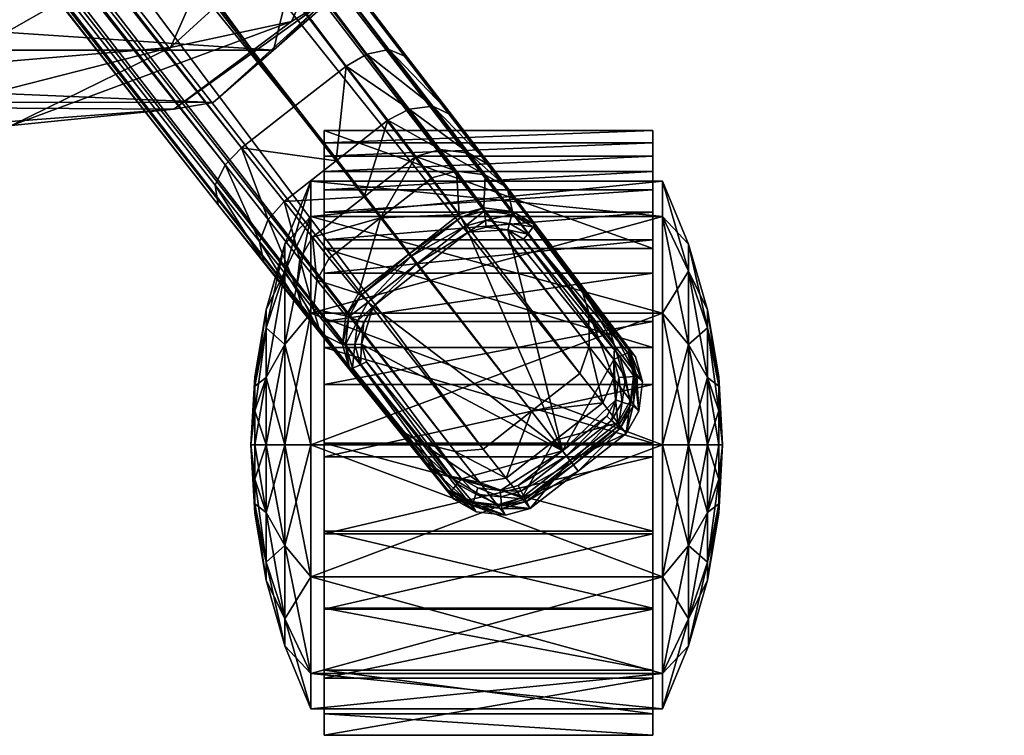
# Model space of a CAD drawing. Header units: inches. Extents: x 82 to 767, y -5 to 263.
# Tile 580 of 1056: x 646.95 to 650.03, y 76.56 to 78.81. Entities that reach past the tile are written whole.
import ezdxf

# ---------------------------------------------------------------- set-up
doc = ezdxf.new("R2010")
doc.units = ezdxf.units.IN
doc.header["$MEASUREMENT"] = 0
for name, color, linetype in [('A-FURN-3-COLLECTION-SEAT-BASE', 254, 'Continuous'), ('A-FURN-3-COLLECTION-SEAT-CASTER', 250, 'Continuous'), ('A-FURN-3-COLLECTION-SEAT-CUSHION', 12, 'Continuous')]:
    doc.layers.add(name, color=color, linetype=linetype)

# ---------------------------------------------------------------- blocks, each defined once
blk = doc.blocks.new('HCCE-LTUS-LA5XC-3D-3')
at = {"layer": 'A-FURN-3-COLLECTION-SEAT-BASE'}
mesh = blk.add_polyface(dxfattribs=at)
corners = [(-2.7089, -7.1316, 17.4314), (-2.6825, -7.1316, 17.5411), (-2.6805, -5.8437, 17.486), (-2.7067, -5.8437, 17.3769), (-1.3979, -5.8586, 17.5247), (-1.4144, -5.8586, 17.4137), (-1.4213, -7.1466, 17.4678), (-1.4048, -7.1466, 17.5794), (-1.3093, -0.767, 11.869), (-1.5515, -0.4969, 11.869), (-1.5515, -0.4969, 9.31), (-1.3093, -0.767, 9.31), (-1.5881, -0.5215, 9.2142), (-1.337, -0.8049, 9.2142), (-10.361, -7.6387, 4.1484), (-1.6472, -0.976, 7.4592), (-1.6558, -1.0843, 7.5418), (-1.5142, -1.0517, 7.5948), (-1.6522, -1.1055, 7.5942), (-1.5136, -1.0397, 7.5405), (-10.3699, -7.7653, 4.2669), (-10.3981, -7.5739, 4.1196), (-1.5655, -0.8311, 7.4151), (-1.6729, -1.105, 8.7922), (-1.4464, -0.955, 9.0677), (-1.5655, -0.8311, 9.0687), (-1.5509, -0.9093, 9.0372), (-1.5704, -1.0024, 8.967), (-1.5704, -1.0024, 8.967), (-1.5028, -0.9711, 9.0097), (-1.3667, -1.042, 8.8701), (-1.5142, -1.0516, 8.8406), (-1.3667, -1.042, 7.5946), (-1.5308, -1.0371, 8.8778), (-1.4464, -0.955, 7.4151), (-1.3696, -1.0426, 7.5404), (-1.5267, -0.9634, 7.4328), (-1.4087, -1.0275, 8.9347), (-1.3099, -1.0219, 8.9808), (-1.4464, -0.955, 9.0677), (-1.2845, -0.7321, 11.9698), (-1.5165, -0.4734, 11.9698), (-10.5261, -7.4101, 4.1196), (-1.7578, -0.6354, 7.4151), (-1.7578, -0.6354, 9.0687), (-1.5655, -0.8311, 9.0687), (-1.7555, -0.1818, 9.2142), (-1.8662, -0.3834, 9.0687), (-1.8662, -0.3834, 9.0687), (-1.3561, -0.622, 3.4781), (-1.5078, -0.4675, 3.4781), (-1.5934, -0.2687, 3.4781), (-1.3561, -0.622, 7.4151), (-1.5078, -0.4675, 7.4151), (-1.8662, -0.3835, 7.4151), (-1.5934, -0.2687, 7.4151)]
mesh.append_faces([[corners[k] for k in face] for face in [(24, 25, 26), (27, 28, 29), (26, 27, 29), (23, 33, 28), (22, 34, 36), (36, 15, 22), (29, 39, 24), (29, 24, 26), (23, 31, 33)]])
mesh.append_faces([[corners[k] for k in face] for face in [(44, 13, 12), (44, 47, 48)]], dxfattribs={"vtx0": -1})
mesh.append_faces([[corners[k] for k in face] for face in [(44, 25, 13)]], dxfattribs={"vtx0": -1, "vtx1": -1, "vtx2": -1})
mesh.append_faces([[corners[k] for k in face] for face in [(0, 1, 2), (2, 3, 0), (4, 5, 3), (3, 2, 4), (5, 6, 0), (0, 3, 5), (6, 7, 1), (1, 0, 6), (7, 4, 2), (2, 1, 7), (8, 9, 10), (11, 10, 12), (12, 13, 11), (14, 15, 16), (17, 18, 16), (16, 19, 17), (16, 18, 20), (21, 22, 15), (20, 18, 23), (30, 31, 17), (17, 32, 30), (31, 23, 18), (18, 17, 31), (34, 35, 19), (19, 36, 34), (32, 17, 19), (19, 35, 32), (15, 36, 19), (19, 16, 15), (29, 28, 33), (33, 37, 29), (38, 39, 29), (29, 37, 38), (31, 30, 37), (37, 33, 31), (40, 41, 9), (42, 43, 22), (44, 45, 25), (25, 24, 13), (44, 12, 46), (49, 50, 51), (34, 22, 52), (22, 43, 53), (53, 52, 22), (43, 54, 55), (55, 53, 43), (52, 53, 50), (50, 49, 52)]], dxfattribs={"vtx2": -1})
mesh = blk.add_polyface(dxfattribs=at)
corners = [(-10.8635, -7.9284, 2.02), (-10.987, -7.7703, 2.02), (-10.8738, -7.6819, 3.525), (-1.5509, -0.9093, 9.0372), (-11.2776, -8.3358, 4.5306), (-11.1698, -8.335, 4.491), (-1.5704, -1.0024, 8.967), (-1.6558, -1.0843, 7.5418), (-10.3458, -7.7081, 4.2062), (-10.361, -7.6387, 4.1484), (-1.5655, -0.8311, 9.0687), (-11.3609, -8.3067, 4.5466), (-1.5655, -0.8311, 9.0687), (-10.3699, -7.7653, 4.2669), (-11.0853, -8.3086, 4.4413), (-1.6729, -1.105, 8.7922), (-1.5704, -1.0024, 8.967), (-1.6472, -0.976, 7.4592), (-10.3981, -7.5739, 4.1196), (-10.8077, -7.6302, 3.7745), (-10.6952, -7.5422, 3.9671), (-10.568, -7.7049, 3.9671), (-10.6814, -7.792, 3.7745), (-10.5331, -7.7714, 3.9937), (-10.6593, -7.8683, 3.7791), (-10.7481, -7.8428, 3.525), (-10.5236, -7.8452, 4.0499), (-10.5524, -7.906, 4.1098), (-1.5655, -0.8311, 7.4151), (-10.5261, -7.4101, 4.1196), (-1.7578, -0.6354, 9.0687), (-11.4794, -8.155, 4.5466), (-1.933, -0.3403, 9.0372), (-2.0266, -0.3232, 8.967), (-11.5792, -7.8111, 4.491), (-11.606, -7.9154, 4.5306), (-2.1347, -0.3713, 7.5418), (-2.0312, -0.4043, 7.4592), (-10.7079, -7.1946, 4.1484), (-10.7716, -7.1631, 4.2062), (-1.8662, -0.3834, 9.0687), (-1.8662, -0.3834, 9.0687), (-11.5979, -8.0033, 4.5466), (-10.8329, -7.1727, 4.2669), (-2.153, -0.3599, 7.5942), (-2.0266, -0.3232, 8.967), (-2.1604, -0.3792, 8.7922), (-11.5331, -7.7354, 4.4413), (-1.8662, -0.3835, 7.4151), (-10.654, -7.2463, 4.1196), (-10.9341, -7.4685, 3.7745), (-10.8223, -7.3796, 3.9671), (-11.0029, -7.4286, 3.7791), (-10.8783, -7.3296, 3.9937), (-10.9476, -7.3025, 4.0499), (-11.0135, -7.3158, 4.1098), (-1.7578, -0.6354, 7.4151)]
mesh.append_faces([[corners[k] for k in face] for face in [(41, 35, 42), (33, 47, 34)]], dxfattribs={"vtx0": -1})
mesh.append_faces([[corners[k] for k in face] for face in [(10, 4, 12), (6, 14, 16)]], dxfattribs={"vtx0": -1, "vtx1": -1})
mesh.append_faces([[corners[k] for k in face] for face in [(41, 40, 35), (33, 45, 47)]], dxfattribs={"vtx1": -1, "vtx2": -1})
mesh.append_faces([[corners[k] for k in face] for face in [(0, 1, 2), (3, 4, 5), (5, 6, 3), (7, 8, 9), (10, 11, 4), (4, 3, 12), (13, 8, 7), (6, 5, 14), (14, 15, 16), (17, 9, 18), (19, 20, 21), (21, 22, 19), (21, 23, 24), (24, 22, 21), (2, 19, 22), (22, 25, 2), (18, 9, 23), (23, 21, 18), (26, 23, 9), (9, 8, 26), (8, 13, 27), (15, 14, 13), (28, 18, 29), (18, 21, 20), (20, 29, 18), (11, 10, 30), (30, 31, 11), (32, 33, 34), (34, 35, 32), (36, 37, 38), (38, 39, 36), (40, 32, 35), (43, 44, 36), (36, 39, 43), (45, 46, 47), (37, 48, 49), (49, 38, 37), (19, 50, 51), (51, 20, 19), (52, 53, 51), (50, 19, 2), (49, 51, 53), (53, 38, 49), (54, 39, 38), (38, 53, 54), (55, 43, 39), (46, 44, 43), (43, 47, 46), (48, 56, 29), (29, 49, 48), (49, 29, 20), (20, 51, 49), (42, 31, 30), (30, 41, 42)]], dxfattribs={"vtx2": -1})
mesh = blk.add_polyface(dxfattribs=at)
corners = [(-11.1106, -7.6122, 2.02), (-10.9996, -7.521, 3.525), (-10.8738, -7.6819, 3.525), (-10.987, -7.7703, 2.02), (-11.1592, -7.4712, 3.5388), (-11.0692, -7.4818, 3.5262), (-11.1802, -7.5731, 2.0196), (-11.27, -7.5627, 2.0187), (-11.2358, -7.4931, 3.5732), (-11.3469, -7.5849, 2.0175), (-11.0932, -7.4183, 3.7992), (-10.9476, -7.3025, 4.0499), (-10.8783, -7.3296, 3.9937), (-11.0029, -7.4286, 3.7791), (-10.8223, -7.3796, 3.9671), (-10.9341, -7.4685, 3.7745), (-11.1705, -7.4406, 3.8396), (-11.0135, -7.3158, 4.1098), (-10.7716, -7.1631, 4.2062), (-11.7346, -7.8994, 2.0215), (-11.7547, -7.9113, 4.0419), (-11.7216, -7.8849, 4.1967), (-11.6366, -7.8174, 4.3498), (-11.5331, -7.7354, 4.4413), (-10.8329, -7.1727, 4.2669), (-11.3445, -7.5936, 1.9974), (-11.2708, -7.5722, 1.9987), (-11.2705, -7.6013, 1.9717), (-11.3337, -7.6194, 1.9706), (-11.1842, -7.5821, 1.9998), (-11.1948, -7.6101, 1.9726), (-11.1173, -7.6196, 2.0003), (-11.1375, -7.6424, 1.9731), (-11.7278, -7.9048, 2.0013), (-11.7068, -7.922, 1.9747), (-11.3248, -7.638, 1.9623), (-11.2694, -7.622, 1.9635), (-11.2016, -7.6299, 1.9646), (-11.1512, -7.6582, 1.9651), (-10.9948, -7.7764, 2.0003), (-11.0184, -7.7948, 1.9731), (-11.0346, -7.8074, 1.9651), (-11.6909, -7.9352, 1.9664)]
mesh.append_faces([[corners[k] for k in face] for face in [(0, 1, 2), (2, 3, 0), (4, 5, 6), (6, 7, 4), (8, 4, 7), (7, 9, 8), (5, 1, 0), (0, 6, 5), (10, 11, 12), (12, 13, 10), (14, 15, 13), (16, 17, 11), (11, 10, 16), (2, 1, 15), (4, 10, 13), (13, 5, 4), (8, 16, 10), (10, 4, 8), (15, 1, 5), (5, 13, 15), (18, 11, 17), (8, 9, 19), (19, 20, 8), (20, 21, 16), (16, 8, 20), (22, 17, 16), (16, 21, 22), (23, 24, 17), (17, 22, 23), (25, 26, 27), (27, 28, 25), (26, 29, 30), (30, 27, 26), (29, 31, 32), (32, 30, 29), (33, 25, 28), (9, 7, 26), (26, 25, 9), (7, 6, 29), (29, 26, 7), (6, 0, 31), (31, 29, 6), (34, 28, 35), (28, 27, 36), (36, 35, 28), (27, 30, 37), (37, 36, 27), (30, 32, 38), (38, 37, 30), (25, 33, 19), (19, 9, 25), (39, 40, 32), (32, 31, 39), (40, 41, 38), (38, 32, 40), (3, 39, 31), (31, 0, 3), (42, 35, 36), (36, 37, 38)]], dxfattribs={"vtx2": -1})
mesh = blk.add_polyface(dxfattribs=at)
corners = [(-11.8055, -8.0738, 4.1709), (-11.7941, -7.9817, 4.1036), (-11.7733, -7.9696, 2.0203), (-11.784, -8.0617, 2.0192), (-11.7842, -8.1512, 4.2102), (-11.7623, -8.1388, 2.0187), (-11.7547, -7.9113, 4.0419), (-11.7346, -7.8994, 2.0215), (-11.7722, -8.0473, 4.3172), (-11.7032, -7.9925, 4.4416), (-11.6813, -7.892, 4.4), (-11.761, -7.9552, 4.2565), (-11.6366, -7.8174, 4.3498), (-11.7216, -7.8849, 4.1967), (-11.751, -8.1247, 4.349), (-11.6895, -8.0758, 4.4601), (-11.5331, -7.7354, 4.4413), (-11.5792, -7.8111, 4.491), (-11.606, -7.9154, 4.5306), (-11.5979, -8.0033, 4.5466), (-11.73, -8.1224, 1.9719), (-11.6192, -8.2642, 1.9719), (-11.6405, -8.2808, 1.9986), (-11.7545, -8.1349, 1.9986), (-11.7753, -8.0609, 1.9991), (-11.7479, -8.0586, 1.9724), (-11.765, -7.972, 2.0001), (-11.7389, -7.9802, 1.9735), (-11.7278, -7.9048, 2.0013), (-11.7068, -7.922, 1.9747), (-11.3337, -7.6194, 1.9706), (-11.7116, -8.1131, 1.9636), (-11.6033, -8.2518, 1.9636), (-11.3248, -7.638, 1.9623), (-11.6909, -7.9352, 1.9664), (-11.6472, -8.2861, 2.0187), (-11.7274, -8.0569, 1.9641), (-11.7192, -7.9864, 1.9652), (-11.2694, -7.622, 1.9635), (-11.1512, -7.6582, 1.9651), (-11.6668, -8.3014, 4.2102), (-11.6334, -8.2753, 4.349), (-11.5714, -8.2269, 4.4601), (-11.4794, -8.155, 4.5466)]
mesh.append_faces([[corners[k] for k in face] for face in [(32, 36, 34), (32, 34, 38), (32, 38, 39)]], dxfattribs={"vtx0": -1, "vtx1": -1, "vtx2": -1})
mesh.append_faces([[corners[k] for k in face] for face in [(0, 1, 2), (2, 3, 0), (4, 0, 3), (3, 5, 4), (1, 6, 7), (7, 2, 1), (8, 9, 10), (10, 11, 8), (12, 13, 11), (11, 10, 12), (14, 15, 9), (9, 8, 14), (0, 8, 11), (11, 1, 0), (16, 12, 10), (10, 17, 16), (4, 14, 8), (8, 0, 4), (9, 18, 17), (17, 10, 9), (13, 6, 1), (1, 11, 13), (15, 19, 18), (18, 9, 15), (20, 21, 22), (22, 23, 20), (23, 24, 25), (25, 20, 23), (24, 26, 27), (27, 25, 24), (26, 28, 29), (29, 27, 26), (30, 29, 28), (31, 32, 21), (21, 20, 31), (5, 3, 24), (24, 23, 5), (3, 2, 26), (26, 24, 3), (2, 7, 28), (28, 26, 2), (33, 34, 29), (35, 5, 23), (20, 25, 36), (36, 31, 20), (25, 27, 37), (37, 36, 25), (27, 29, 34), (34, 37, 27), (32, 31, 36), (36, 37, 34), (40, 4, 5), (41, 14, 4), (14, 41, 42), (42, 15, 14), (15, 42, 43), (43, 19, 15)]], dxfattribs={"vtx2": -1})
mesh = blk.add_polyface(dxfattribs=at)
corners = [(-10.8738, -7.6819, 3.525), (-10.7481, -7.8428, 3.525), (-10.8635, -7.9284, 2.02), (-10.7385, -8.0096, 3.5388), (-10.8541, -8.0951, 2.0187), (-10.8424, -8.0055, 2.0196), (-10.727, -7.9198, 3.5262), (-10.7782, -8.0787, 3.5732), (-10.8942, -8.1643, 2.0175), (-11.1899, -8.3892, 4.3498), (-11.2731, -8.4146, 4.4), (-11.3536, -8.4765, 4.2565), (-11.0853, -8.3086, 4.4413), (-11.1698, -8.335, 4.491), (-11.3758, -8.4115, 4.4416), (-10.6593, -7.8683, 3.7791), (-10.6712, -7.9585, 3.7992), (-10.7115, -8.028, 3.8396), (-10.6814, -7.792, 3.7745), (-11.3095, -8.481, 4.0419), (-11.2931, -8.4644, 2.0215), (-11.2759, -8.4553, 4.1967), (-10.5524, -7.906, 4.1098), (-10.3699, -7.7653, 4.2669), (-10.902, -8.1599, 1.9974), (-10.9244, -8.1432, 1.9706), (-10.8916, -8.0862, 1.9717), (-10.8634, -8.0936, 1.9987), (-10.8819, -8.0106, 1.9726), (-10.8521, -8.0072, 1.9998), (-10.8993, -7.9472, 1.9731), (-10.8723, -7.9332, 2.0003), (-11.2967, -8.4566, 2.0013), (-11.3083, -8.432, 1.9747), (-10.9404, -8.1301, 1.9623), (-11.3172, -8.4134, 1.9664), (-10.9115, -8.0802, 1.9635), (-10.9027, -8.0125, 1.9646), (-10.918, -7.9567, 1.9651), (-10.9948, -7.7764, 2.0003), (-11.0184, -7.7948, 1.9731), (-11.0346, -7.8074, 1.9651), (-10.987, -7.7703, 2.02), (-11.6033, -8.2518, 1.9636), (-11.1512, -7.6582, 1.9651)]
mesh.append_faces([[corners[k] for k in face] for face in [(38, 36, 43)]], dxfattribs={"vtx0": -1, "vtx1": -1, "vtx2": -1})
mesh.append_faces([[corners[k] for k in face] for face in [(41, 38, 43), (41, 43, 44)]], dxfattribs={"vtx1": -1})
mesh.append_faces([[corners[k] for k in face] for face in [(0, 1, 2), (3, 4, 5), (5, 6, 3), (7, 8, 4), (4, 3, 7), (6, 5, 2), (2, 1, 6), (9, 10, 11), (12, 13, 10), (10, 9, 12), (14, 10, 13), (3, 6, 15), (15, 16, 3), (7, 3, 16), (16, 17, 7), (18, 15, 6), (6, 1, 18), (7, 19, 20), (20, 8, 7), (19, 7, 17), (17, 21, 19), (9, 21, 17), (17, 22, 9), (12, 9, 22), (22, 23, 12), (24, 25, 26), (26, 27, 24), (27, 26, 28), (28, 29, 27), (29, 28, 30), (30, 31, 29), (25, 24, 32), (32, 33, 25), (8, 24, 27), (27, 4, 8), (4, 27, 29), (29, 5, 4), (5, 29, 31), (31, 2, 5), (34, 25, 33), (33, 35, 34), (25, 34, 36), (36, 26, 25), (26, 36, 37), (37, 28, 26), (28, 37, 38), (38, 30, 28), (24, 8, 20), (20, 32, 24), (39, 31, 30), (30, 40, 39), (40, 30, 38), (38, 41, 40), (42, 2, 31), (31, 39, 42), (38, 37, 36), (36, 34, 35)]], dxfattribs={"vtx2": -1})
mesh = blk.add_polyface(dxfattribs=at)
corners = [(-5.9767, -10.8979, 27.9302), (-5.9767, -12.5577, 27.9302), (-5.974, -12.558, 28.0579), (-5.974, -10.8976, 28.0579), (-5.8018, -12.9866, 27.9299), (-5.9391, -12.7152, 27.9302), (-5.385, -13.2931, 27.9292), (-5.9393, -10.7404, 27.9302), (-5.8022, -10.4685, 27.9299), (-5.384, -10.1593, 27.9292), (-5.5691, -13.2656, 27.926), (-5.7644, -13.0703, 27.9281), (-5.8018, -12.9866, 27.9299), (-5.8022, -10.4685, 27.9299), (-5.7644, -10.3853, 27.9281), (-5.5664, -13.2659, 28.0537), (-5.7617, -13.0706, 28.0557), (-5.5691, -10.19, 27.926), (-5.7617, -10.385, 28.0557), (-5.9449, -10.7378, 27.9299), (-5.8551, -10.521, 27.929), (-5.8551, -12.9346, 27.929), (-5.9449, -12.7178, 27.9299), (-5.8523, -12.9349, 28.0566), (-5.9421, -12.7181, 28.0576), (-5.9421, -10.7375, 28.0576), (-5.8523, -10.5207, 28.0566), (-5.5505, -10.2085, 28.0777), (-5.7424, -10.4004, 28.0797), (-5.8304, -10.5321, 28.0806), (-5.9184, -10.7445, 28.0815), (-5.9493, -10.8999, 28.0818), (-5.9493, -12.5557, 28.0818), (-5.9184, -12.7111, 28.0815), (-5.8304, -12.9235, 28.0806), (-5.7424, -13.0552, 28.0797), (-10.6712, -7.9585, 3.7992), (-10.6593, -7.8683, 3.7791), (-10.5331, -7.7714, 3.9937), (-10.5236, -7.8452, 4.0499), (-10.7115, -8.028, 3.8396), (-10.5524, -7.906, 4.1098), (-10.3458, -7.7081, 4.2062)]
mesh.append_faces([[corners[k] for k in face] for face in [(14, 13, 20), (21, 12, 11), (19, 7, 0), (22, 1, 5)]])
mesh.append_faces([[corners[k] for k in face] for face in [(27, 29, 31), (31, 33, 35)]], dxfattribs={"vtx0": -1, "vtx1": -1, "vtx2": -1})
mesh.append_faces([[corners[k] for k in face] for face in [(1, 7, 8), (1, 8, 9), (10, 12, 4), (21, 5, 4)]], dxfattribs={"vtx0": -1, "vtx2": -1})
mesh.append_faces([[corners[k] for k in face] for face in [(20, 13, 19), (12, 21, 4)]], dxfattribs={"vtx1": -1})
mesh.append_faces([[corners[k] for k in face] for face in [(6, 4, 1), (13, 8, 19)]], dxfattribs={"vtx1": -1, "vtx2": -1})
mesh.append_faces([[corners[k] for k in face] for face in [(0, 1, 2), (2, 3, 0), (4, 5, 1), (1, 0, 7), (10, 11, 12), (8, 13, 14), (15, 16, 11), (17, 14, 18), (8, 7, 19), (21, 22, 5), (22, 21, 23), (23, 24, 22), (20, 19, 25), (25, 26, 20), (1, 22, 24), (24, 2, 1), (14, 20, 26), (26, 18, 14), (21, 11, 16), (16, 23, 21), (19, 0, 3), (3, 25, 19), (27, 28, 29), (29, 30, 31), (31, 32, 33), (33, 34, 35), (2, 32, 31), (31, 3, 2), (35, 16, 15), (25, 30, 29), (29, 26, 25), (23, 34, 33), (33, 24, 23), (3, 31, 30), (30, 25, 3), (16, 35, 34), (34, 23, 16), (26, 29, 28), (28, 18, 26), (24, 33, 32), (32, 2, 24), (36, 37, 38), (38, 39, 36), (40, 36, 39), (39, 41, 40), (41, 39, 42)]], dxfattribs={"vtx2": -1})
mesh = blk.add_polyface(dxfattribs=at)
corners = [(-11.4795, -8.491, 4.1709), (-11.4625, -8.4731, 2.0192), (-11.3706, -8.485, 2.0203), (-11.3874, -8.5023, 4.1036), (-11.5495, -8.4517, 4.2102), (-11.5321, -8.4334, 2.0187), (-11.2931, -8.4644, 2.0215), (-11.3095, -8.481, 4.0419), (-11.4457, -8.4652, 4.3172), (-11.3536, -8.4765, 4.2565), (-11.2731, -8.4146, 4.4), (-11.3758, -8.4115, 4.4416), (-11.2759, -8.4553, 4.1967), (-11.1899, -8.3892, 4.3498), (-11.5157, -8.4259, 4.349), (-11.4534, -8.378, 4.4601), (-11.1698, -8.335, 4.491), (-11.2776, -8.3358, 4.5306), (-11.3609, -8.3067, 4.5466), (-11.5084, -8.406, 1.9719), (-11.5264, -8.4268, 1.9986), (-11.6405, -8.2808, 1.9986), (-11.6192, -8.2642, 1.9719), (-11.4508, -8.4389, 1.9724), (-11.4597, -8.4649, 1.9991), (-11.3725, -8.4491, 1.9735), (-11.371, -8.4764, 2.0001), (-11.3083, -8.432, 1.9747), (-11.2967, -8.4566, 2.0013), (-11.4949, -8.3905, 1.9636), (-11.6033, -8.2518, 1.9636), (-11.6472, -8.2861, 2.0187), (-11.4442, -8.4194, 1.9641), (-11.3738, -8.4285, 1.9652), (-11.3172, -8.4134, 1.9664), (-10.9115, -8.0802, 1.9635), (-11.6668, -8.3014, 4.2102), (-11.6334, -8.2753, 4.349), (-11.5714, -8.2269, 4.4601), (-11.4794, -8.155, 4.5466), (-11.7545, -8.1349, 1.9986), (-11.7623, -8.1388, 2.0187), (-11.7842, -8.1512, 4.2102)]
mesh.append_faces([[corners[k] for k in face] for face in [(34, 32, 30), (35, 34, 30)]], dxfattribs={"vtx0": -1, "vtx1": -1, "vtx2": -1})
mesh.append_faces([[corners[k] for k in face] for face in [(0, 1, 2), (2, 3, 0), (4, 5, 1), (1, 0, 4), (3, 2, 6), (6, 7, 3), (8, 9, 10), (10, 11, 8), (9, 12, 13), (14, 8, 11), (11, 15, 14), (0, 3, 9), (9, 8, 0), (4, 0, 8), (8, 14, 4), (16, 17, 11), (12, 9, 3), (3, 7, 12), (15, 11, 17), (17, 18, 15), (19, 20, 21), (21, 22, 19), (20, 19, 23), (23, 24, 20), (24, 23, 25), (25, 26, 24), (26, 25, 27), (27, 28, 26), (29, 19, 22), (22, 30, 29), (5, 20, 24), (24, 1, 5), (1, 24, 26), (26, 2, 1), (2, 26, 28), (28, 6, 2), (20, 5, 31), (31, 21, 20), (19, 29, 32), (32, 23, 19), (23, 32, 33), (33, 25, 23), (25, 33, 34), (34, 27, 25), (34, 33, 32), (32, 29, 30), (5, 4, 36), (36, 31, 5), (4, 14, 37), (37, 36, 4), (14, 15, 38), (38, 37, 14), (15, 18, 39), (39, 38, 15), (40, 21, 31), (41, 31, 36), (42, 36, 37)]], dxfattribs={"vtx2": -1})
at = {"layer": 'A-FURN-3-COLLECTION-SEAT-CASTER'}
mesh = blk.add_polyface(dxfattribs=at)
corners = [(-11.5852, -8.5656, 1.6412), (-11.5852, -7.4636, 1.6412), (-11.9985, -7.4636, 1.5304), (-11.5852, -8.5656, -0.0119), (-11.5852, -7.4636, -0.0119), (-11.172, -7.4636, 0.0988), (-11.5852, -7.3821, 1.4437), (-11.172, -7.4636, 1.5304), (-11.8998, -7.3821, 1.3594), (-11.5852, -7.3821, 0.1855), (-11.9985, -7.4636, 0.0988), (-11.2707, -7.3821, 0.2698), (-11.5852, -7.3231, 1.2384), (-11.2707, -7.3821, 1.3594), (-11.3733, -7.3231, 1.1817), (-11.7972, -7.3231, 1.1817), (-11.5852, -7.3231, 0.3908), (-11.8998, -7.3821, 0.2698), (-11.7972, -7.3231, 0.4475), (-11.3733, -7.3231, 0.4475), (-11.5852, -7.2874, 1.0279), (-11.4786, -7.2874, 0.9993), (-11.6919, -7.2874, 0.9993), (-11.7699, -7.2874, 0.9212), (-11.5852, -7.2874, 0.6014), (-11.6919, -7.2874, 0.6299), (-11.4786, -7.2874, 0.6299), (-11.4006, -7.2874, 0.708), (-11.372, -7.2874, 0.8146), (-11.5852, -7.2755, 0.8146), (-11.4006, -7.2874, 0.9212), (-11.7985, -7.2874, 0.8146), (-11.7699, -7.2874, 0.708), (-11.8631, -7.505, 1.7042), (-11.6228, -7.505, 1.7532), (-11.6228, -8.535, 1.7532), (-11.3956, -7.505, 1.7383), (-11.3956, -8.535, 1.7383), (-11.28, -7.505, 1.9642), (-11.5791, -7.505, 1.9372), (-11.5791, -8.535, 1.9372), (-11.855, -7.505, 1.8781), (-11.855, -8.535, 1.8781)]
mesh.append_faces([[corners[k] for k in face] for face in [(28, 29, 30), (30, 29, 21), (21, 29, 20), (20, 29, 22), (22, 29, 23), (23, 29, 31), (31, 29, 32), (32, 29, 25), (25, 29, 24), (24, 29, 26), (26, 29, 27), (27, 29, 28)]])
mesh.append_faces([[corners[k] for k in face] for face in [(34, 41, 39), (36, 39, 38)]], dxfattribs={"vtx0": -1, "vtx2": -1})
mesh.append_faces([[corners[k] for k in face] for face in [(34, 33, 41), (36, 34, 39)]], dxfattribs={"vtx1": -1, "vtx2": -1})
mesh.append_faces([[corners[k] for k in face] for face in [(0, 1, 2), (3, 4, 5), (6, 1, 7), (1, 6, 8), (9, 4, 10), (4, 9, 11), (12, 6, 13), (13, 14, 12), (15, 8, 6), (6, 12, 15), (16, 9, 17), (17, 18, 16), (19, 11, 9), (9, 16, 19), (20, 12, 14), (14, 21, 20), (22, 15, 12), (12, 20, 22), (15, 22, 23), (24, 16, 18), (18, 25, 24), (26, 19, 16), (16, 24, 26), (19, 26, 27), (33, 34, 35), (34, 36, 37), (38, 39, 40), (39, 41, 42)]], dxfattribs={"vtx2": -1})
mesh = blk.add_polyface(dxfattribs=at)
corners = [(-11.9985, -8.5656, 1.5304), (-11.9985, -7.4636, 1.5304), (-12.301, -7.4636, 1.2279), (-12.301, -8.5656, 1.2279), (-12.4118, -7.4636, 0.8146), (-12.4118, -8.5656, 0.8146), (-12.301, -7.4636, 0.4013), (-12.301, -8.5656, 0.4013), (-11.9985, -7.4636, 0.0988), (-11.9985, -8.5656, 0.0988), (-11.5852, -7.4636, -0.0119), (-11.8998, -7.3821, 1.3594), (-11.5852, -7.4636, 1.6412), (-12.1301, -7.3821, 1.1292), (-12.2144, -7.3821, 0.8146), (-12.1301, -7.3821, 0.5), (-11.8998, -7.3821, 0.2698), (-11.5852, -7.3821, 0.1855), (-11.9523, -7.3231, 1.0265), (-11.7972, -7.3231, 1.1817), (-12.0091, -7.3231, 0.8146), (-11.9523, -7.3231, 0.6027), (-11.7972, -7.3231, 0.4475), (-11.7699, -7.2874, 0.9212), (-11.7985, -7.2874, 0.8146), (-11.7699, -7.2874, 0.708), (-11.6919, -7.2874, 0.6299), (-12.3158, -7.505, 1.3461), (-12.0996, -7.505, 1.5742), (-12.0996, -8.535, 1.5742), (-11.8631, -7.505, 1.7042), (-11.8631, -8.535, 1.7042), (-11.855, -7.505, 1.8781), (-12.0962, -7.505, 1.7711), (-12.0962, -8.535, 1.7711), (-12.2909, -7.505, 1.6002), (-12.2909, -8.535, 1.6002), (-12.4276, -7.505, 1.3493), (-12.4276, -8.535, 1.3493), (-12.4948, -7.505, 1.0024), (-12.4948, -8.535, 1.0024), (-12.3158, -8.535, 1.3461)]
mesh.append_faces([[corners[k] for k in face] for face in [(27, 37, 35), (28, 35, 33), (30, 33, 32)]], dxfattribs={"vtx0": -1, "vtx2": -1})
mesh.append_faces([[corners[k] for k in face] for face in [(28, 27, 35), (30, 28, 33)]], dxfattribs={"vtx1": -1, "vtx2": -1})
mesh.append_faces([[corners[k] for k in face] for face in [(0, 1, 2), (3, 2, 4), (5, 4, 6), (7, 6, 8), (9, 8, 10), (11, 1, 12), (13, 2, 1), (1, 11, 13), (14, 4, 2), (2, 13, 14), (15, 6, 4), (4, 14, 15), (16, 8, 6), (6, 15, 16), (8, 16, 17), (18, 13, 11), (11, 19, 18), (20, 14, 13), (13, 18, 20), (21, 15, 14), (14, 20, 21), (22, 16, 15), (15, 21, 22), (23, 18, 19), (24, 20, 18), (18, 23, 24), (25, 21, 20), (20, 24, 25), (26, 22, 21), (21, 25, 26), (27, 28, 29), (28, 30, 31), (32, 33, 34), (33, 35, 36), (35, 37, 38), (37, 39, 40), (41, 40, 39), (39, 27, 41), (27, 39, 37)]], dxfattribs={"vtx2": -1})
mesh = blk.add_polyface(dxfattribs=at)
corners = [(-10.7587, -8.5656, 0.8146), (-10.7587, -7.4636, 0.8146), (-10.8694, -7.4636, 1.2279), (-10.8694, -8.5656, 1.2279), (-11.172, -7.4636, 1.5304), (-11.172, -8.5656, 1.5304), (-11.5852, -7.4636, 1.6412), (-11.172, -8.5656, 0.0988), (-11.172, -7.4636, 0.0988), (-10.8694, -7.4636, 0.4013), (-10.8694, -8.5656, 0.4013), (-11.0404, -7.3821, 1.1292), (-10.9561, -7.3821, 0.8146), (-11.2707, -7.3821, 1.3594), (-11.5852, -7.3821, 1.4437), (-11.2707, -7.3821, 0.2698), (-11.5852, -7.4636, -0.0119), (-11.0404, -7.3821, 0.5), (-11.2182, -7.3231, 1.0265), (-11.1614, -7.3231, 0.8146), (-11.3733, -7.3231, 1.1817), (-11.2182, -7.3231, 0.6027), (-11.3733, -7.3231, 0.4475), (-11.4006, -7.2874, 0.9212), (-11.372, -7.2874, 0.8146), (-11.4786, -7.2874, 0.9993), (-11.4006, -7.2874, 0.708), (-11.3956, -7.505, 1.7383), (-11.1981, -7.505, 1.677), (-11.1981, -8.535, 1.677), (-11.047, -7.505, 1.5863), (-11.0471, -8.535, 1.5863), (-10.9421, -7.505, 1.4848), (-10.9421, -8.535, 1.4848), (-10.8561, -7.505, 1.3699), (-10.8561, -8.535, 1.3699), (-10.7859, -7.505, 1.2438), (-10.7859, -8.535, 1.2438), (-10.7284, -7.505, 1.1088), (-10.7284, -8.535, 1.1088), (-10.5998, -7.505, 1.9752), (-10.9693, -7.505, 1.9752), (-10.9693, -8.535, 1.9752), (-11.28, -7.505, 1.9642), (-11.28, -8.535, 1.9642)]
mesh.append_faces([[corners[k] for k in face] for face in [(28, 43, 41), (32, 41, 40)]], dxfattribs={"vtx0": -1, "vtx2": -1})
mesh.append_faces([[corners[k] for k in face] for face in [(28, 27, 43), (30, 28, 41), (32, 30, 41), (34, 32, 40)]], dxfattribs={"vtx1": -1, "vtx2": -1})
mesh.append_faces([[corners[k] for k in face] for face in [(0, 1, 2), (3, 2, 4), (5, 4, 6), (7, 8, 9), (10, 9, 1), (11, 2, 1), (1, 12, 11), (13, 4, 2), (2, 11, 13), (4, 13, 14), (15, 8, 16), (17, 9, 8), (8, 15, 17), (12, 1, 9), (9, 17, 12), (18, 11, 12), (12, 19, 18), (20, 13, 11), (11, 18, 20), (21, 17, 15), (15, 22, 21), (19, 12, 17), (17, 21, 19), (23, 18, 19), (19, 24, 23), (25, 20, 18), (18, 23, 25), (26, 21, 22), (24, 19, 21), (21, 26, 24), (27, 28, 29), (28, 30, 31), (30, 32, 33), (32, 34, 35), (34, 36, 37), (36, 38, 39), (40, 41, 42), (41, 43, 44)]], dxfattribs={"vtx2": -1})
mesh = blk.add_polyface(dxfattribs=at)
corners = [(-11.9523, -8.7061, 1.0265), (-11.7699, -8.7418, 0.9212), (-11.6919, -8.7418, 0.9993), (-11.7972, -8.7061, 1.1817), (-12.0091, -8.7061, 0.8146), (-11.7985, -8.7418, 0.8146), (-11.9523, -8.7061, 0.6027), (-11.7699, -8.7418, 0.708), (-11.7972, -8.7061, 0.4475), (-12.1301, -8.6471, 1.1292), (-11.8998, -8.6471, 1.3594), (-12.2144, -8.6471, 0.8146), (-12.1301, -8.6471, 0.5), (-11.8998, -8.6471, 0.2698), (-11.9985, -8.5656, 1.5304), (-11.5852, -8.6471, 1.4437), (-12.301, -8.5656, 1.2279), (-12.4118, -8.5656, 0.8146), (-12.301, -8.5656, 0.4013), (-11.9985, -8.5656, 0.0988), (-11.5852, -8.5656, -0.0119), (-11.9985, -7.4636, 1.5304), (-11.5852, -8.5656, 1.6412), (-12.301, -7.4636, 1.2279), (-12.4118, -7.4636, 0.8146), (-12.301, -7.4636, 0.4013), (-11.9985, -7.4636, 0.0988), (-12.0996, -8.535, 1.5742), (-12.3158, -8.535, 1.3461), (-12.3158, -7.505, 1.3461), (-11.8631, -8.535, 1.7042), (-12.0996, -7.505, 1.5742), (-11.6228, -8.535, 1.7532), (-11.8631, -7.505, 1.7042), (-12.0962, -8.535, 1.7711), (-11.855, -8.535, 1.8781), (-11.855, -7.505, 1.8781), (-12.2909, -8.535, 1.6002), (-12.0962, -7.505, 1.7711), (-12.4276, -8.535, 1.3493), (-12.2909, -7.505, 1.6002), (-12.4948, -8.535, 1.0024), (-12.4276, -7.505, 1.3493)]
mesh.append_faces([[corners[k] for k in face] for face in [(37, 28, 27), (34, 27, 30)]], dxfattribs={"vtx0": -1, "vtx2": -1})
mesh.append_faces([[corners[k] for k in face] for face in [(37, 39, 28), (34, 37, 27), (35, 34, 30)]], dxfattribs={"vtx1": -1, "vtx2": -1})
mesh.append_faces([[corners[k] for k in face] for face in [(0, 1, 2), (2, 3, 0), (4, 5, 1), (1, 0, 4), (6, 7, 5), (5, 4, 6), (7, 6, 8), (9, 0, 3), (3, 10, 9), (11, 4, 0), (0, 9, 11), (12, 6, 4), (4, 11, 12), (13, 8, 6), (6, 12, 13), (14, 10, 15), (16, 9, 10), (10, 14, 16), (17, 11, 9), (9, 16, 17), (18, 12, 11), (11, 17, 18), (19, 13, 12), (12, 18, 19), (13, 19, 20), (21, 14, 22), (23, 16, 14), (24, 17, 16), (25, 18, 17), (26, 19, 18), (27, 28, 29), (30, 27, 31), (32, 30, 33), (34, 35, 36), (37, 34, 38), (39, 37, 40), (41, 39, 42), (39, 41, 28)]], dxfattribs={"vtx2": -1})
mesh = blk.add_polyface(dxfattribs=at)
corners = [(-11.5852, -8.7537, 0.8146), (-11.372, -8.7418, 0.8146), (-11.4006, -8.7418, 0.9212), (-11.4786, -8.7418, 0.9993), (-11.5852, -8.7418, 1.0279), (-11.6919, -8.7418, 0.9993), (-11.7699, -8.7418, 0.9212), (-11.7985, -8.7418, 0.8146), (-11.7699, -8.7418, 0.708), (-11.6919, -8.7418, 0.6299), (-11.5852, -8.7418, 0.6014), (-11.4786, -8.7418, 0.6299), (-11.4006, -8.7418, 0.708), (-11.3733, -8.7061, 1.1817), (-11.5852, -8.7061, 1.2384), (-11.7972, -8.7061, 1.1817), (-11.7972, -8.7061, 0.4475), (-11.5852, -8.7061, 0.3908), (-11.3733, -8.7061, 0.4475), (-11.2182, -8.7061, 0.6027), (-11.5852, -8.6471, 1.4437), (-11.2707, -8.6471, 1.3594), (-11.8998, -8.6471, 1.3594), (-11.5852, -8.6471, 0.1855), (-11.8998, -8.6471, 0.2698), (-11.2707, -8.6471, 0.2698), (-11.5852, -8.5656, 1.6412), (-11.9985, -8.5656, 1.5304), (-11.5852, -8.5656, -0.0119), (-11.172, -8.5656, 0.0988), (-11.5852, -7.4636, 1.6412), (-11.172, -8.5656, 1.5304), (-11.5852, -7.4636, -0.0119), (-11.9985, -8.5656, 0.0988), (-11.3956, -8.535, 1.7383), (-11.6228, -8.535, 1.7532), (-11.6228, -7.505, 1.7532), (-11.5791, -8.535, 1.9372), (-11.28, -8.535, 1.9642), (-11.28, -7.505, 1.9642), (-11.855, -8.535, 1.8781), (-11.5791, -7.505, 1.9372), (-11.8631, -8.535, 1.7042)]
mesh.append_faces([[corners[k] for k in face] for face in [(0, 1, 2), (0, 2, 3), (0, 3, 4), (0, 4, 5), (0, 5, 6), (0, 6, 7), (0, 7, 8), (0, 8, 9), (0, 9, 10), (0, 10, 11), (0, 11, 12), (0, 12, 1)]])
mesh.append_faces([[corners[k] for k in face] for face in [(40, 42, 35), (37, 35, 34)]], dxfattribs={"vtx0": -1, "vtx2": -1})
mesh.append_faces([[corners[k] for k in face] for face in [(37, 40, 35), (38, 37, 34)]], dxfattribs={"vtx1": -1, "vtx2": -1})
mesh.append_faces([[corners[k] for k in face] for face in [(13, 3, 2), (14, 4, 3), (3, 13, 14), (15, 5, 4), (4, 14, 15), (16, 9, 8), (17, 10, 9), (9, 16, 17), (18, 11, 10), (10, 17, 18), (19, 12, 11), (20, 14, 13), (13, 21, 20), (22, 15, 14), (14, 20, 22), (23, 17, 16), (16, 24, 23), (25, 18, 17), (17, 23, 25), (26, 20, 21), (20, 26, 27), (28, 23, 24), (23, 28, 29), (30, 26, 31), (32, 28, 33), (34, 35, 36), (37, 38, 39), (40, 37, 41)]], dxfattribs={"vtx2": -1})
mesh = blk.add_polyface(dxfattribs=at)
corners = [(-11.2182, -8.7061, 1.0265), (-11.4006, -8.7418, 0.9212), (-11.372, -8.7418, 0.8146), (-11.1614, -8.7061, 0.8146), (-11.3733, -8.7061, 1.1817), (-11.4786, -8.7418, 0.6299), (-11.3733, -8.7061, 0.4475), (-11.2182, -8.7061, 0.6027), (-11.4006, -8.7418, 0.708), (-11.0404, -8.6471, 1.1292), (-10.9561, -8.6471, 0.8146), (-11.2707, -8.6471, 1.3594), (-11.0404, -8.6471, 0.5), (-11.2707, -8.6471, 0.2698), (-10.8694, -8.5656, 1.2279), (-10.7587, -8.5656, 0.8146), (-11.172, -8.5656, 1.5304), (-11.5852, -8.5656, 1.6412), (-11.172, -8.5656, 0.0988), (-11.5852, -8.6471, 0.1855), (-10.8694, -8.5656, 0.4013), (-10.8694, -7.4636, 1.2279), (-11.172, -7.4636, 1.5304), (-11.172, -7.4636, 0.0988), (-11.5852, -8.5656, -0.0119), (-10.8694, -7.4636, 0.4013), (-10.7587, -7.4636, 0.8146), (-11.1981, -8.535, 1.677), (-11.3956, -8.535, 1.7383), (-11.3956, -7.505, 1.7383), (-11.0471, -8.535, 1.5863), (-11.1981, -7.505, 1.677), (-10.9421, -8.535, 1.4848), (-11.047, -7.505, 1.5863), (-10.8561, -8.535, 1.3699), (-10.9421, -7.505, 1.4848), (-10.7859, -8.535, 1.2438), (-10.8561, -7.505, 1.3699), (-10.7284, -8.535, 1.1088), (-10.7859, -7.505, 1.2438), (-11.28, -8.535, 1.9642), (-10.9693, -8.535, 1.9752), (-10.9693, -7.505, 1.9752), (-10.5998, -8.535, 1.9752)]
mesh.append_faces([[corners[k] for k in face] for face in [(40, 28, 27), (41, 27, 30), (41, 30, 32), (43, 32, 34), (43, 34, 36)]], dxfattribs={"vtx0": -1, "vtx2": -1})
mesh.append_faces([[corners[k] for k in face] for face in [(41, 40, 27), (43, 41, 32)]], dxfattribs={"vtx1": -1, "vtx2": -1})
mesh.append_faces([[corners[k] for k in face] for face in [(0, 1, 2), (2, 3, 0), (1, 0, 4), (5, 6, 7), (3, 2, 8), (8, 7, 3), (9, 0, 3), (3, 10, 9), (11, 4, 0), (0, 9, 11), (12, 7, 6), (6, 13, 12), (10, 3, 7), (7, 12, 10), (14, 9, 10), (10, 15, 14), (16, 11, 9), (9, 14, 16), (11, 16, 17), (18, 13, 19), (20, 12, 13), (13, 18, 20), (15, 10, 12), (12, 20, 15), (21, 14, 15), (22, 16, 14), (23, 18, 24), (25, 20, 18), (26, 15, 20), (27, 28, 29), (30, 27, 31), (32, 30, 33), (34, 32, 35), (36, 34, 37), (38, 36, 39), (40, 41, 42)]], dxfattribs={"vtx2": -1})
mesh = blk.add_polyface(dxfattribs=at)
corners = [(-10.6802, -8.535, 0.9671), (-10.7284, -8.535, 1.1088), (-10.7284, -7.505, 1.1088), (-10.6802, -7.505, 0.9671), (-10.6384, -8.535, 0.8208), (-10.6384, -7.505, 0.8208), (-10.5998, -8.535, 0.6724), (-10.5998, -7.505, 0.6724), (-10.5998, -8.535, 1.9752), (-10.5998, -7.505, 1.9752), (-10.9693, -8.535, 1.9752), (-10.7859, -7.505, 1.2438), (-10.8561, -7.505, 1.3699), (-10.7859, -8.535, 1.2438), (3.6551, -12.872, 1.5742), (3.439, -12.872, 1.3461), (3.439, -11.842, 1.3461), (3.6586, -11.842, 1.7711), (3.4639, -11.842, 1.6002), (3.4639, -12.872, 1.6002), (3.3271, -12.872, 1.3493), (3.3271, -11.842, 1.3493), (3.26, -12.872, 1.0024), (3.26, -11.842, 1.0024), (3.6551, -11.842, 1.5742), (3.343, -12.9026, 0.8146), (3.5404, -12.9841, 0.8146), (3.6247, -12.9841, 1.1292), (3.4537, -12.9026, 1.2279), (3.4537, -12.9026, 0.4013), (3.6247, -12.9841, 0.5), (3.343, -11.8006, 0.8146), (3.4537, -11.8006, 1.2279), (3.4537, -11.8006, 0.4013), (3.5404, -11.7191, 0.8146), (3.6247, -11.7191, 1.1292), (3.6247, -11.7191, 0.5)]
mesh.append_faces([[corners[k] for k in face] for face in [(5, 9, 7)]], dxfattribs={"vtx0": -1})
mesh.append_faces([[corners[k] for k in face] for face in [(4, 8, 0)]], dxfattribs={"vtx0": -1, "vtx1": -1})
mesh.append_faces([[corners[k] for k in face] for face in [(8, 13, 1), (8, 1, 0), (16, 21, 18), (19, 15, 14)]], dxfattribs={"vtx0": -1, "vtx2": -1})
mesh.append_faces([[corners[k] for k in face] for face in [(11, 12, 9), (2, 11, 9), (3, 2, 9), (5, 3, 9), (24, 16, 18), (19, 20, 15)]], dxfattribs={"vtx1": -1, "vtx2": -1})
mesh.append_faces([[corners[k] for k in face] for face in [(0, 1, 2), (2, 3, 0), (4, 0, 3), (3, 5, 4), (6, 4, 5), (5, 7, 6), (8, 6, 7), (7, 9, 8), (10, 8, 9), (4, 6, 8), (14, 15, 16), (17, 18, 19), (20, 19, 18), (18, 21, 20), (22, 20, 21), (21, 23, 22), (15, 22, 23), (23, 16, 15), (16, 23, 21), (20, 22, 15), (25, 26, 27), (27, 28, 25), (29, 30, 26), (26, 25, 29), (31, 25, 28), (28, 32, 31), (33, 29, 25), (25, 31, 33), (34, 31, 32), (32, 35, 34), (36, 33, 31), (31, 34, 36)]], dxfattribs={"vtx2": -1})
at = {"layer": 'A-FURN-3-COLLECTION-SEAT-CUSHION'}
mesh = blk.add_polyface(dxfattribs=at)
corners = [(-10.0828, -3.3798, 35.4281), (-10.0828, -7.41, 35.4281), (-10.3485, -7.346, 36.4755), (-10.3485, -3.281, 36.4755), (-9.6255, -7.7463, 33.7219), (-9.6255, -3.528, 33.7219), (-9.2834, -3.6516, 32.4594), (-9.2834, -7.9974, 32.4594), (-9.1005, -3.9845, 31.8102), (-9.1005, -8.1217, 31.8102), (-8.4516, -4.2702, 29.0719), (-9.986, -3.4043, 35.0253), (-9.986, -7.4952, 35.0253), (-8.8577, -3.1806, 38.1618), (-8.8658, -5.584, 38.1639), (-8.8393, -5.623, 38.166), (-8.8383, -5.8419, 38.1136), (-8.7903, -6.0494, 37.9574), (-8.7436, -6.048, 37.9509), (-8.8031, -5.8726, 38.0847), (-8.6997, -6.1708, 37.7461), (-8.7108, -5.8522, 38.0914), (-8.7451, -5.6159, 38.1685), (-8.7451, -3.1853, 38.1685), (-10.5121, -7.1577, 37.559), (-10.5071, -2.9333, 37.559), (-9.2818, -5.5918, 39.1494), (-9.2582, -6.3539, 38.9781), (-8.9166, -6.0143, 38.6281), (-8.9373, -5.4219, 38.7293), (-9.7959, -5.6554, 39.2794), (-10.43, -5.5713, 39.0183), (-10.3993, -6.3189, 38.8447), (-9.9409, -6.4644, 39.1036), (-9.9696, -5.6513, 39.259), (-10.6365, -5.1085, 38.5595), (-10.6155, -5.9421, 38.3868), (-9.2818, -2.668, 39.1494), (-9.79, -2.6412, 39.2491), (-9.9696, -2.6312, 39.2291), (-9.8097, -5.6722, 39.3957), (-9.9833, -5.6676, 39.3753), (-9.9556, -6.5144, 39.2111), (-9.8023, -2.6412, 39.3665), (-9.7743, -6.4701, 39.1234), (-10.6376, -2.5614, 38.5694), (-10.5333, -7.0339, 37.7114)]
mesh.append_faces([[corners[k] for k in face] for face in [(46, 36, 25)]], dxfattribs={"vtx0": -1, "vtx1": -1, "vtx2": -1})
mesh.append_faces([[corners[k] for k in face] for face in [(24, 46, 25)]], dxfattribs={"vtx1": -1})
mesh.append_faces([[corners[k] for k in face] for face in [(0, 1, 2), (2, 3, 0), (4, 5, 6), (7, 6, 8), (9, 8, 10), (1, 0, 11), (11, 12, 1), (13, 14, 15), (16, 17, 18), (18, 19, 16), (14, 16, 19), (19, 15, 14), (20, 18, 17), (21, 19, 18), (19, 21, 22), (22, 15, 19), (15, 22, 23), (24, 25, 3), (3, 2, 24), (12, 11, 5), (26, 27, 28), (28, 29, 26), (27, 26, 30), (31, 32, 33), (33, 34, 31), (35, 36, 32), (32, 31, 35), (37, 26, 29), (38, 30, 26), (31, 34, 39), (40, 41, 42), (41, 40, 43), (44, 30, 40), (43, 40, 30), (39, 34, 41), (42, 41, 34), (29, 14, 13), (14, 29, 28), (28, 16, 14), (17, 16, 28), (36, 35, 45)]], dxfattribs={"vtx2": -1})
mesh = blk.add_polyface(dxfattribs=at)
corners = [(-9.2834, -3.6516, 32.4594), (-9.2834, -7.9974, 32.4594), (-9.6255, -7.7463, 33.7219), (-9.1005, -3.9845, 31.8102), (-9.1005, -8.1217, 31.8102), (-10.0407, -7.694, 36.5008), (-10.3485, -7.346, 36.4755), (-10.0828, -7.41, 35.4281), (-8.7345, -7.065, 37.559), (-9.0726, -7.5278, 37.559), (-8.8854, -7.694, 36.6597), (-9.6255, -3.528, 33.7219), (-9.986, -7.4952, 35.0253), (-10.1923, -7.5104, 37.559), (-10.5121, -7.1577, 37.559), (-10.5333, -7.0339, 37.7114), (-10.2584, -7.4027, 37.944), (-9.2582, -6.3539, 38.9781), (-9.2063, -7.0107, 38.5732), (-8.8657, -6.6045, 38.3244), (-8.9166, -6.0143, 38.6281), (-9.7743, -6.4701, 39.1234), (-9.7163, -7.2243, 38.6776), (-10.3993, -6.3189, 38.8447), (-10.3397, -7.0237, 38.4262), (-9.8831, -7.2258, 38.6555), (-9.9409, -6.4644, 39.1036), (-10.6155, -5.9421, 38.3868), (-10.584, -6.5255, 38.1264), (-9.7959, -5.6554, 39.2794), (-9.1358, -7.4162, 38.0501), (-8.7812, -6.9652, 37.8029), (-9.6304, -7.6105, 38.1099), (-9.8064, -7.6079, 38.0927), (-9.8942, -7.3088, 38.7438), (-9.7274, -7.3075, 38.7658), (-9.789, -6.5213, 39.2304), (-9.9556, -6.5144, 39.2111), (-9.8097, -5.6722, 39.3957), (-9.8128, -7.7223, 38.1423), (-9.9696, -5.6513, 39.259)]
mesh.append_faces([[corners[k] for k in face] for face in [(0, 1, 2), (3, 4, 1), (5, 6, 7), (8, 9, 10), (11, 2, 12), (6, 5, 13), (13, 14, 6), (15, 14, 13), (13, 16, 15), (17, 18, 19), (19, 20, 17), (21, 22, 18), (18, 17, 21), (23, 24, 25), (25, 26, 23), (27, 28, 24), (24, 23, 27), (29, 21, 17), (18, 30, 31), (31, 19, 18), (22, 32, 30), (30, 18, 22), (24, 16, 33), (33, 25, 24), (28, 15, 16), (16, 24, 28), (34, 35, 36), (36, 37, 34), (37, 36, 38), (35, 34, 39), (32, 22, 35), (22, 21, 36), (36, 35, 22), (38, 36, 21), (40, 26, 37), (26, 25, 34), (34, 37, 26), (25, 33, 39), (39, 34, 25), (33, 16, 13), (31, 30, 9), (9, 8, 31), (15, 28, 27)]], dxfattribs={"vtx2": -1})

msp = doc.modelspace()

# ---------------------------------------------------------------- block references
at = {"rotation": 90.00000000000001}
msp.add_blockref('HCCE-LTUS-LA5XC-3D-3', (640.3958, 89.0586), dxfattribs=at)

doc.saveas('drawing.dxf')
